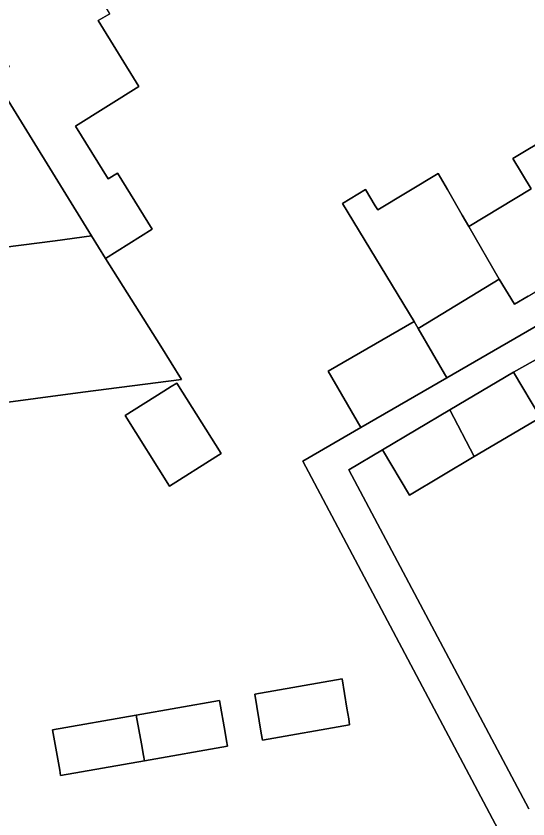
# Model space of a CAD drawing. Extents: x 163008 to 163854, y 382777 to 383982.
# Drawn here: x 163452.7 to 163479.41, y 383609.19 to 383651.06 of the extents above; entities that cross this region are included whole.
import ezdxf

# ---------------------------------------------------------------- set-up
doc = ezdxf.new("R2010")
doc.units = 0
for name, color, linetype in [('IMGEO_Erf', 7, 'Continuous'), ('IMGEO_Pand', 7, 'Continuous'), ('IMGEO_Voetpad_open', 7, 'Continuous')]:
    doc.layers.add(name, color=color, linetype=linetype)

msp = doc.modelspace()

# ---------------------------------------------------------------- linework, layer by layer
at = {"layer": 'IMGEO_Erf'}
for points in [[(163449.191, 383651.742), (163450.238, 383649.94), (163442.017, 383645.163), (163442.353, 383642.585), (163442.375, 383642.416), (163449.615, 383643.358), (163449.647, 383643.11), (163450.213, 383638.759), (163454.735, 383639.346), (163456.63, 383639.592), (163451.483, 383647.921), (163452.347, 383648.421), (163450.366, 383651.839)], [(163457.599, 383651.179), (163456.99, 383650.826), (163459.11, 383647.395), (163455.805, 383645.314), (163457.503, 383642.566), (163457.996, 383642.876), (163459.808, 383639.943), (163457.374, 383638.41), (163460.251, 383633.841), (163461.339, 383632.113), (163456.183, 383631.441), (163451.224, 383630.795)], [(163479.415, 383636.458), (163478.706, 383636.029), (163477.914, 383637.337), (163474.159, 383635.064), (163473.682, 383634.775), (163475.174, 383632.197), (163497.658, 383645.199)], [(163477.859, 383608.649), (163467.663, 383627.853), (163470.685, 383629.601), (163468.988, 383632.536), (163473.476, 383635.131), (163469.737, 383641.293), (163470.925, 383642.012), (163471.433, 383641.172), (163471.57, 383640.947), (163474.719, 383642.853), (163475.203, 383642.017), (163475.981, 383640.674), (163476.322, 383640.084), (163479.575, 383642.053), (163478.621, 383643.629), (163480.564, 383644.805)], [(163482.018, 383634.364), (163478.654, 383632.496), (163480.055, 383630.134), (163476.603, 383628.086), (163473.226, 383626.083), (163471.825, 383628.445), (163470.061, 383627.398), (163479.446, 383609.721)]]:
    msp.add_lwpolyline(points, dxfattribs=at)
for points in [[(163463.118, 383628.067), (163460.712, 383626.55), (163458.394, 383630.226), (163460.419, 383631.503), (163460.799, 383631.743), (163461.085, 383631.923), (163463.403, 383628.247)], [(163470.054, 383614.417), (163470.105, 383614.107), (163465.551, 383613.305), (163465.491, 383613.674), (163465.163, 383615.691), (163469.716, 383616.493), (163469.965, 383614.962)], [(163463.611, 383613.698), (163463.687, 383613.269), (163463.737, 383612.986), (163459.403, 383612.223), (163455.027, 383611.453), (163454.977, 383611.736), (163454.608, 383613.832), (163458.971, 383614.601), (163463.318, 383615.366)]]:
    msp.add_lwpolyline(points, close=True, dxfattribs=at)
at = {"layer": 'IMGEO_Pand'}
for points in [[(163457.374, 383638.41), (163459.808, 383639.943), (163457.996, 383642.876), (163457.503, 383642.566), (163455.805, 383645.314), (163459.11, 383647.395), (163456.99, 383650.826), (163457.599, 383651.179), (163452.675, 383659.68), (163449.362, 383657.76), (163449.676, 383657.218), (163447.859, 383656.165), (163450.366, 383651.839), (163452.347, 383648.421), (163451.483, 383647.921), (163456.63, 383639.592)], [(163480.564, 383644.805), (163478.621, 383643.629), (163479.575, 383642.053), (163476.322, 383640.084), (163477.914, 383637.337), (163478.706, 383636.029), (163479.415, 383636.458), (163483.953, 383639.204)], [(163457.374, 383638.41), (163456.63, 383639.592), (163454.735, 383639.346), (163450.213, 383638.759), (163449.647, 383643.11), (163449.615, 383643.358), (163442.375, 383642.416), (163436.588, 383641.663), (163437.632, 383633.635), (163450.635, 383635.326), (163451.224, 383630.795), (163456.183, 383631.441), (163461.339, 383632.113), (163460.251, 383633.841)], [(163476.322, 383640.084), (163475.981, 383640.674), (163475.203, 383642.017), (163474.719, 383642.853), (163471.57, 383640.947), (163471.433, 383641.172), (163470.925, 383642.012), (163469.737, 383641.293), (163473.476, 383635.131), (163473.682, 383634.775), (163474.159, 383635.064), (163477.914, 383637.337)], [(163473.682, 383634.775), (163473.476, 383635.131), (163468.988, 383632.536), (163470.685, 383629.601), (163475.174, 383632.197)], [(163475.325, 383630.521), (163476.603, 383628.086), (163480.055, 383630.134), (163478.654, 383632.496)], [(163460.419, 383631.503), (163458.394, 383630.226), (163460.712, 383626.55), (163463.118, 383628.067), (163463.403, 383628.247), (163461.085, 383631.923), (163460.799, 383631.743)], [(163475.325, 383630.521), (163471.825, 383628.445), (163473.226, 383626.083), (163476.603, 383628.086)], [(163465.491, 383613.674), (163465.551, 383613.305), (163470.105, 383614.107), (163470.054, 383614.417), (163469.965, 383614.962), (163469.716, 383616.493), (163465.163, 383615.691)], [(163458.971, 383614.601), (163459.244, 383613.102), (163459.352, 383612.506), (163459.403, 383612.223), (163463.737, 383612.986), (163463.687, 383613.269), (163463.611, 383613.698), (163463.318, 383615.366)], [(163458.971, 383614.601), (163454.608, 383613.832), (163454.977, 383611.736), (163455.027, 383611.453), (163459.403, 383612.223), (163459.352, 383612.506), (163459.244, 383613.102)]]:
    msp.add_lwpolyline(points, close=True, dxfattribs=at)
at = {"layer": 'IMGEO_Voetpad_open'}
for points in [[(163497.658, 383645.199), (163475.174, 383632.197), (163470.685, 383629.601), (163467.663, 383627.853), (163477.859, 383608.649), (163478.537, 383607.372), (163480.882, 383602.956)], [(163479.446, 383609.721), (163470.061, 383627.398), (163471.825, 383628.445), (163475.325, 383630.521), (163478.654, 383632.496), (163482.018, 383634.364)]]:
    msp.add_lwpolyline(points, dxfattribs=at)

doc.saveas('drawing.dxf')
